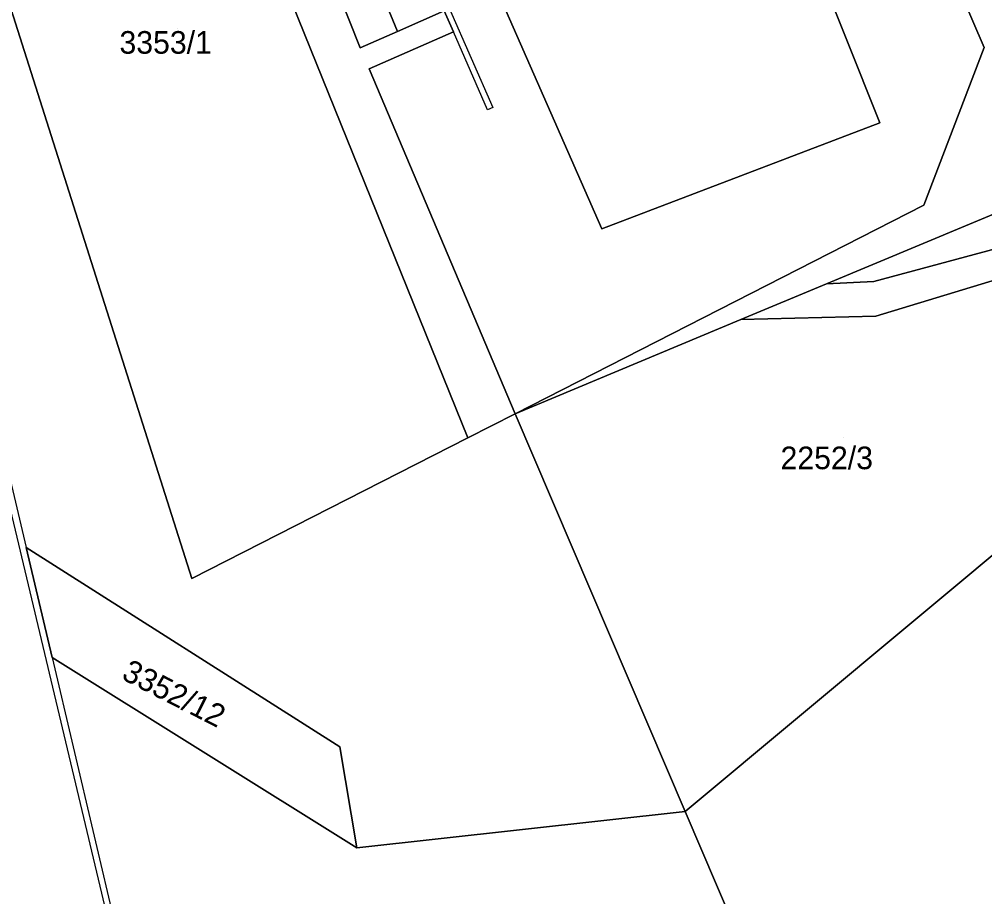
# Model space of a CAD drawing. Extents: x -262715 to -259381, y -1237238 to -1231182.
# Drawn here: x -261624.8 to -261539.4, y -1235142 to -1235064.3 of the extents above; entities that cross this region are included whole.
import ezdxf

# ---------------------------------------------------------------- set-up
doc = ezdxf.new("R2010")
doc.units = 0
for name, color, linetype in [('body_kn', 7, 'Continuous'), ('kladpar_druhypozemkov', 7, 'Continuous'), ('kladpar_hranice', 7, 'Continuous'), ('kladpar_parcelnecisla', 7, 'Continuous'), ('kladpar_plochy', 7, 'Continuous'), ('zappar_hrandruhpozemk', 7, 'Continuous'), ('zuob_linie', 7, 'Continuous'), ('zuob_plochy', 7, 'Continuous')]:
    doc.layers.add(name, color=color, linetype=linetype)

msp = doc.modelspace()

# ---------------------------------------------------------------- linework, layer by layer
at = {"layer": 'body_kn'}
for p, q in [((-261591.33, -1235065.43), (-261591.33, -1235065.43)), ((-261586.38, -1235065.45), (-261586.38, -1235065.45)), ((-261594.64, -1235066.88), (-261594.64, -1235066.88)), ((-261539.42, -1235066.83), (-261539.42, -1235066.83)), ((-261593.83, -1235068.72), (-261593.83, -1235068.72)), ((-261582.89, -1235072.15), (-261582.89, -1235072.15)), ((-261583.35, -1235072.35), (-261583.35, -1235072.35)), ((-261548.63, -1235073.51), (-261548.63, -1235073.51)), ((-261544.74, -1235080.78), (-261544.74, -1235080.78)), ((-261573.23, -1235082.89), (-261573.23, -1235082.89)), ((-261549.18, -1235087.55), (-261549.18, -1235087.55)), ((-261553.35, -1235087.74), (-261553.35, -1235087.74)), ((-261560.93, -1235090.91), (-261560.93, -1235090.91)), ((-261548.98, -1235090.6), (-261548.98, -1235090.6)), ((-261580.92, -1235099.25), (-261580.92, -1235099.25)), ((-261580.92, -1235099.25), (-261580.92, -1235099.25)), ((-261585.11, -1235101.38), (-261585.11, -1235101.38)), ((-261624.19, -1235111.08), (-261624.19, -1235111.08)), ((-261624.19, -1235111.08), (-261624.19, -1235111.08)), ((-261609.52, -1235113.83), (-261609.52, -1235113.83)), ((-261621.89, -1235120.81), (-261621.89, -1235120.81)), ((-261621.89, -1235120.81), (-261621.89, -1235120.81)), ((-261596.43, -1235128.71), (-261596.43, -1235128.71)), ((-261565.88, -1235134.42), (-261565.88, -1235134.42)), ((-261565.88, -1235134.42), (-261565.88, -1235134.42)), ((-261594.91, -1235137.66), (-261594.91, -1235137.66)), ((-261594.91, -1235137.66), (-261594.91, -1235137.66))]:
    msp.add_line(p, q, dxfattribs=at)
at = {"layer": 'kladpar_druhypozemkov'}
for p, q in [((-261610.82, -1235065.15), (-261610.82, -1235065.15)), ((-261551.89, -1235101.32), (-261551.89, -1235101.32)), ((-261611.5, -1235122.62), (-261611.5, -1235122.62))]:
    msp.add_line(p, q, dxfattribs=at)
at = {"layer": 'kladpar_hranice'}
for p, q in [((-261580.92, -1235099.25), (-261565.88, -1235134.42)), ((-261621.89, -1235120.81), (-261624.19, -1235111.08)), ((-261624.19, -1235111.08), (-261621.89, -1235120.81)), ((-261565.88, -1235134.42), (-261594.91, -1235137.66))]:
    msp.add_line(p, q, dxfattribs=at)
for points in [[(-261529.76, -1234566.98), (-261400.44, -1234902.68), (-261398.08, -1234973.85), (-261392.62, -1234993.62), (-261488.01, -1235038.04), (-261510.58, -1235047.14), (-261519.86, -1235068.05), (-261536.59, -1235080.75), (-261553.35, -1235087.74), (-261560.93, -1235090.91), (-261580.92, -1235099.25), (-261544.74, -1235080.78), (-261539.42, -1235066.83), (-261569.6, -1234996.61), (-261570.75, -1234993.94), (-261573.34, -1234987.91), (-261544.37, -1234961.31), (-261541.19, -1234919.02)], [(-261510.58, -1235047.14), (-261488.01, -1235038.04), (-261392.62, -1234993.62), (-261371.02, -1234983.56), (-261366.68, -1235002.8), (-261389.34, -1235016.67), (-261440.67, -1235040.35), (-261484.38, -1235059.33), (-261506.85, -1235070.54), (-261536.79, -1235084.2), (-261549.18, -1235087.55), (-261553.35, -1235087.74), (-261536.59, -1235080.75), (-261519.86, -1235068.05), (-261510.58, -1235047.14)], [(-261573.34, -1234987.91), (-261570.75, -1234993.94), (-261572.75, -1234994.72), (-261621.09, -1235013.49), (-261604.4, -1235053.65), (-261585.11, -1235101.38), (-261609.52, -1235113.83), (-261631.67, -1235044.14), (-261628.65, -1235010.02), (-261573.34, -1234987.91)], [(-261570.75, -1234993.94), (-261569.6, -1234996.61), (-261571.73, -1234997.42), (-261616.07, -1235014.45), (-261609.08, -1235031.72), (-261607.44, -1235033.59), (-261604.41, -1235033.23), (-261596.18, -1235028.18), (-261589.68, -1235044.15), (-261598.42, -1235048.22), (-261599.75, -1235048.57), (-261600.67, -1235050.19), (-261600.6, -1235051.87), (-261594.64, -1235066.88), (-261591.33, -1235065.43), (-261587.19, -1235063.61), (-261586.38, -1235065.45), (-261593.83, -1235068.72), (-261580.92, -1235099.25), (-261585.11, -1235101.38), (-261604.4, -1235053.65), (-261621.09, -1235013.49), (-261572.75, -1234994.72), (-261570.75, -1234993.94)], [(-261569.6, -1234996.61), (-261539.42, -1235066.83), (-261544.74, -1235080.78), (-261580.92, -1235099.25), (-261593.83, -1235068.72), (-261586.38, -1235065.45), (-261587.19, -1235063.61), (-261586.73, -1235063.41), (-261582.59, -1235061.59), (-261573.23, -1235082.89), (-261548.63, -1235073.51), (-261575.1, -1235007.2), (-261600.06, -1235018.63), (-261597.23, -1235025.59), (-261596.18, -1235028.18), (-261604.41, -1235033.23), (-261607.44, -1235033.59), (-261609.08, -1235031.72), (-261616.07, -1235014.45), (-261571.73, -1234997.42), (-261569.6, -1234996.61)], [(-261575.1, -1235007.2), (-261548.63, -1235073.51), (-261573.23, -1235082.89), (-261582.59, -1235061.59), (-261583.89, -1235058.05), (-261579.43, -1235056.02), (-261585.2, -1235042.28), (-261589.22, -1235043.96), (-261589.68, -1235044.15), (-261596.18, -1235028.18), (-261597.23, -1235025.59), (-261600.06, -1235018.63), (-261575.1, -1235007.2)], [(-261585.2, -1235042.28), (-261579.43, -1235056.02), (-261583.89, -1235058.05), (-261582.59, -1235061.59), (-261586.73, -1235063.41), (-261587.19, -1235063.61), (-261591.33, -1235065.43), (-261598.42, -1235048.22), (-261589.68, -1235044.15), (-261589.22, -1235043.96), (-261585.2, -1235042.28)], [(-261631.67, -1235044.14), (-261609.52, -1235113.83), (-261585.11, -1235101.38), (-261580.92, -1235099.25)], [(-261438.5, -1235044.7), (-261493.81, -1235074.37), (-261565.88, -1235134.42), (-261580.92, -1235099.25), (-261560.93, -1235090.91), (-261548.98, -1235090.6), (-261536.67, -1235086.85), (-261506.41, -1235074.13), (-261481.83, -1235063.44), (-261438.5, -1235044.7)], [(-261598.42, -1235048.22), (-261591.33, -1235065.43), (-261594.64, -1235066.88), (-261600.6, -1235051.87), (-261600.67, -1235050.19), (-261599.75, -1235048.57), (-261598.42, -1235048.22)], [(-261507.18, -1235271.72), (-261565.88, -1235134.42), (-261493.81, -1235074.37)], [(-261536.67, -1235086.85), (-261548.98, -1235090.6), (-261560.93, -1235090.91), (-261553.35, -1235087.74), (-261549.18, -1235087.55), (-261536.79, -1235084.2)], [(-261624.19, -1235111.08), (-261596.43, -1235128.71), (-261594.91, -1235137.66), (-261621.89, -1235120.81)], [(-261594.91, -1235137.66), (-261596.43, -1235128.71), (-261624.19, -1235111.08)], [(-261621.89, -1235120.81), (-261594.91, -1235137.66), (-261565.88, -1235134.42)], [(-261565.88, -1235134.42), (-261507.18, -1235271.72)]]:
    msp.add_lwpolyline(points, dxfattribs=at)
at = {"layer": 'kladpar_plochy'}
for p, q in [((-261631.67, -1235044.14), (-261609.52, -1235113.83)), ((-261585.11, -1235101.38), (-261580.92, -1235099.25)), ((-261580.92, -1235099.25), (-261565.88, -1235134.42)), ((-261609.52, -1235113.83), (-261585.11, -1235101.38)), ((-261596.43, -1235128.71), (-261624.19, -1235111.08)), ((-261624.19, -1235111.08), (-261621.89, -1235120.81)), ((-261621.89, -1235120.81), (-261594.91, -1235137.66)), ((-261594.91, -1235137.66), (-261596.43, -1235128.71)), ((-261565.88, -1235134.42), (-261507.18, -1235271.72))]:
    msp.add_line(p, q, dxfattribs=at)
for points in [[(-261536.59, -1235080.75), (-261553.35, -1235087.74), (-261560.93, -1235090.91), (-261580.92, -1235099.25), (-261544.74, -1235080.78), (-261539.42, -1235066.83), (-261569.6, -1234996.61), (-261570.75, -1234993.94), (-261573.34, -1234987.91), (-261544.37, -1234961.31), (-261541.19, -1234919.02), (-261542.6, -1234915.67), (-261550.09, -1234897.84), (-261578.75, -1234829.59), (-261579.38, -1234825.92), (-261581.62, -1234812.92), (-261583.98, -1234799.26), (-261588.69, -1234772), (-261591.76, -1234754.19), (-261613.94, -1234674.39), (-261638.5, -1234598.31)], [(-261507.18, -1235271.72), (-261565.88, -1235134.42), (-261493.81, -1235074.37)], [(-261536.67, -1235086.85), (-261548.98, -1235090.6), (-261560.93, -1235090.91), (-261553.35, -1235087.74), (-261549.18, -1235087.55), (-261536.79, -1235084.2)]]:
    msp.add_lwpolyline(points, dxfattribs=at)
for points in [[(-261510.58, -1235047.14), (-261488.01, -1235038.04), (-261392.62, -1234993.62), (-261371.02, -1234983.56), (-261366.68, -1235002.8), (-261389.34, -1235016.67), (-261440.67, -1235040.35), (-261484.38, -1235059.33), (-261506.85, -1235070.54), (-261536.79, -1235084.2), (-261549.18, -1235087.55), (-261553.35, -1235087.74), (-261536.59, -1235080.75), (-261519.86, -1235068.05)], [(-261573.34, -1234987.91), (-261570.75, -1234993.94), (-261572.75, -1234994.72), (-261621.09, -1235013.49), (-261604.4, -1235053.65), (-261585.11, -1235101.38), (-261609.52, -1235113.83), (-261631.67, -1235044.14), (-261628.65, -1235010.02)], [(-261570.75, -1234993.94), (-261569.6, -1234996.61), (-261571.73, -1234997.42), (-261616.07, -1235014.45), (-261609.08, -1235031.72), (-261607.44, -1235033.59), (-261604.41, -1235033.23), (-261596.18, -1235028.18), (-261589.68, -1235044.15), (-261598.42, -1235048.22), (-261599.75, -1235048.57), (-261600.67, -1235050.19), (-261600.6, -1235051.87), (-261594.64, -1235066.88), (-261591.33, -1235065.43), (-261587.19, -1235063.61), (-261586.38, -1235065.45), (-261593.83, -1235068.72), (-261580.92, -1235099.25), (-261585.11, -1235101.38), (-261604.4, -1235053.65), (-261621.09, -1235013.49), (-261572.75, -1234994.72)], [(-261569.6, -1234996.61), (-261539.42, -1235066.83), (-261544.74, -1235080.78), (-261580.92, -1235099.25), (-261593.83, -1235068.72), (-261586.38, -1235065.45), (-261587.19, -1235063.61), (-261586.73, -1235063.41), (-261582.59, -1235061.59), (-261573.23, -1235082.89), (-261548.63, -1235073.51), (-261575.1, -1235007.2), (-261600.06, -1235018.63), (-261597.23, -1235025.59), (-261596.18, -1235028.18), (-261604.41, -1235033.23), (-261607.44, -1235033.59), (-261609.08, -1235031.72), (-261616.07, -1235014.45), (-261571.73, -1234997.42)], [(-261575.1, -1235007.2), (-261548.63, -1235073.51), (-261573.23, -1235082.89), (-261582.59, -1235061.59), (-261583.89, -1235058.05), (-261579.43, -1235056.02), (-261585.2, -1235042.28), (-261589.22, -1235043.96), (-261589.68, -1235044.15), (-261596.18, -1235028.18), (-261597.23, -1235025.59), (-261600.06, -1235018.63)], [(-261585.2, -1235042.28), (-261579.43, -1235056.02), (-261583.89, -1235058.05), (-261582.59, -1235061.59), (-261586.73, -1235063.41), (-261587.19, -1235063.61), (-261591.33, -1235065.43), (-261598.42, -1235048.22), (-261589.68, -1235044.15), (-261589.22, -1235043.96)], [(-261438.5, -1235044.7), (-261493.81, -1235074.37), (-261565.88, -1235134.42), (-261580.92, -1235099.25), (-261560.93, -1235090.91), (-261548.98, -1235090.6), (-261536.67, -1235086.85), (-261506.41, -1235074.13), (-261481.83, -1235063.44)], [(-261598.42, -1235048.22), (-261591.33, -1235065.43), (-261594.64, -1235066.88), (-261600.6, -1235051.87), (-261600.67, -1235050.19), (-261599.75, -1235048.57)], [(-261624.19, -1235111.08), (-261596.43, -1235128.71), (-261594.91, -1235137.66), (-261621.89, -1235120.81)]]:
    msp.add_lwpolyline(points, close=True, dxfattribs=at)
at = {"layer": 'zappar_hrandruhpozemk'}
msp.add_line((-261586.73, -1235063.41), (-261582.89, -1235072.15), dxfattribs=at)
for points in [[(-261582.89, -1235072.15), (-261583.35, -1235072.35), (-261586.38, -1235065.45)], [(-261634.21, -1235068.61), (-261624.19, -1235111.08), (-261621.89, -1235120.81), (-261616.3, -1235144.51)], [(-261594.66, -1235183.97), (-261616.79, -1235144.63), (-261634.81, -1235068.98)]]:
    msp.add_lwpolyline(points, dxfattribs=at)
at = {"layer": 'zuob_linie'}
for points in [[(-261507.18, -1235271.72), (-261565.88, -1235134.42), (-261580.92, -1235099.25), (-261544.74, -1235080.78), (-261539.42, -1235066.83), (-261569.6, -1234996.61), (-261570.75, -1234993.94), (-261573.34, -1234987.91), (-261544.37, -1234961.31), (-261541.19, -1234919.02), (-261542.6, -1234915.67), (-261550.09, -1234897.84), (-261578.75, -1234829.59), (-261579.38, -1234825.92), (-261581.62, -1234812.92), (-261583.98, -1234799.26), (-261588.69, -1234772), (-261591.76, -1234754.19), (-261613.94, -1234674.39), (-261638.5, -1234598.31)], [(-261638.5, -1234598.31), (-261613.94, -1234674.39), (-261591.76, -1234754.19), (-261588.69, -1234772), (-261583.98, -1234799.26), (-261581.62, -1234812.92), (-261579.38, -1234825.92), (-261578.75, -1234829.59), (-261550.09, -1234897.84), (-261542.6, -1234915.67), (-261541.19, -1234919.02), (-261544.37, -1234961.31), (-261573.34, -1234987.91), (-261570.75, -1234993.94), (-261569.6, -1234996.61), (-261539.42, -1235066.83), (-261544.74, -1235080.78), (-261580.92, -1235099.25), (-261565.88, -1235134.42), (-261507.18, -1235271.72)]]:
    msp.add_lwpolyline(points, dxfattribs=at)
at = {"layer": 'zuob_plochy'}
for points in [[(-261507.18, -1235271.72), (-261565.88, -1235134.42), (-261580.92, -1235099.25), (-261544.74, -1235080.78), (-261539.42, -1235066.83), (-261569.6, -1234996.61), (-261570.75, -1234993.94), (-261573.34, -1234987.91), (-261544.37, -1234961.31), (-261541.19, -1234919.02), (-261542.6, -1234915.67), (-261550.09, -1234897.84), (-261578.75, -1234829.59), (-261579.38, -1234825.92), (-261581.62, -1234812.92), (-261583.98, -1234799.26), (-261588.69, -1234772), (-261591.76, -1234754.19), (-261613.94, -1234674.39), (-261638.5, -1234598.31)], [(-261638.5, -1234598.31), (-261613.94, -1234674.39), (-261591.76, -1234754.19), (-261588.69, -1234772), (-261583.98, -1234799.26), (-261581.62, -1234812.92), (-261579.38, -1234825.92), (-261578.75, -1234829.59), (-261550.09, -1234897.84), (-261542.6, -1234915.67), (-261541.19, -1234919.02), (-261544.37, -1234961.31), (-261573.34, -1234987.91), (-261570.75, -1234993.94), (-261569.6, -1234996.61), (-261539.42, -1235066.83), (-261544.74, -1235080.78), (-261580.92, -1235099.25), (-261565.88, -1235134.42), (-261507.18, -1235271.72)]]:
    msp.add_lwpolyline(points, dxfattribs=at)

# ---------------------------------------------------------------- texts
at = {"layer": 'kladpar_parcelnecisla'}
for s, p in [('3353/1', (-261615.933, -1235067.39)), ('2252/3', (-261557.427, -1235104.15))]:
    msp.add_text(s, height=2, dxfattribs=at).set_placement(p)
msp.add_text('3352/12', height=2, rotation=333, dxfattribs=at).set_placement((-261615.849, -1235122.67))

doc.saveas('drawing.dxf')
